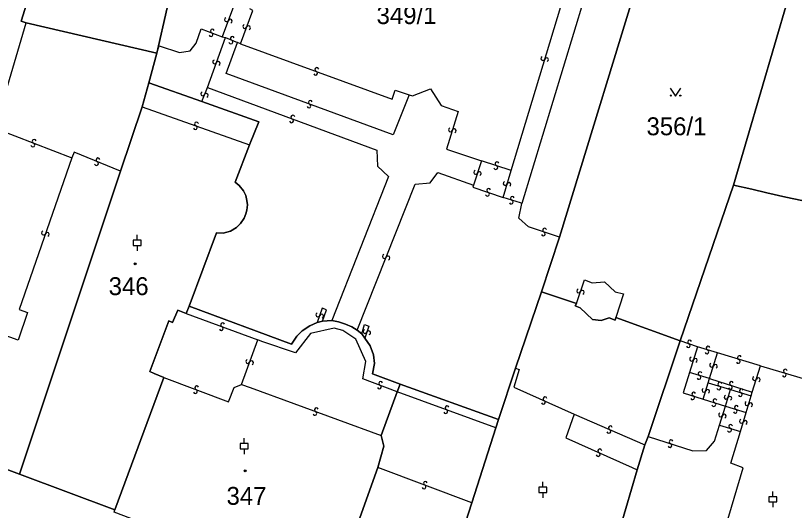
# Model space of a CAD drawing. Extents: x -600309 to -598967, y -1161267 to -1160292.
# Drawn here: x -600229.8 to -600155.9, y -1161044.5 to -1160997.6 of the extents above; entities that cross this region are included whole.
import ezdxf

# ---------------------------------------------------------------- set-up
doc = ezdxf.new("R2010")
doc.units = 0
for name, color, linetype in [('Level 1', 7, 'Continuous'), ('Level 13', 7, 'Continuous'), ('Level 3', 7, 'Continuous'), ('Level 4', 7, 'Continuous'), ('Level 5', 7, 'Continuous'), ('Level 60', 7, 'Continuous'), ('Vrstva 60', 7, 'Continuous')]:
    doc.layers.add(name, color=color, linetype=linetype)

msp = doc.modelspace()

# ---------------------------------------------------------------- linework, layer by layer
at = {"layer": 'Level 1'}
for points in [[(-600226.13, -1160988.2), (-600229.25, -1160998.08), (-600228.77, -1160998.26)], [(-600226.13, -1160988.2), (-600215.37, -1160996.84), (-600216.36, -1161001.13)], [(-600178.16, -1161018.59), (-600169.83, -1160991.42)], [(-600161.64, -1161013.65), (-600156.45, -1160995.9)], [(-600230.83, -1161005.25), (-600228.77, -1160998.26)], [(-600216.36, -1161001.13), (-600228.77, -1160998.26)], [(-600217.14, -1161003.96), (-600216.36, -1161001.13)], [(-600217.75, -1161006.21), (-600217.14, -1161003.96)], [(-600217.14, -1161003.96), (-600212.1, -1161005.73)], [(-600207.58, -1161009.84), (-600206.69, -1161007.65), (-600212.1, -1161005.73)], [(-600219.81, -1161012.33), (-600217.75, -1161006.21)], [(-600213.3, -1161025.15), (-600210.7, -1161018.19), (-600210.08, -1161018.2), (-600209.38, -1161018.01), (-600208.79, -1161017.66), (-600208.41, -1161017.28), (-600208.07, -1161016.8), (-600207.92, -1161016.39), (-600207.83, -1161016.03), (-600207.77, -1161015.53), (-600207.81, -1161015.12), (-600207.92, -1161014.65), (-600208.15, -1161014.2), (-600208.54, -1161013.68), (-600208.93, -1161013.37), (-600207.58, -1161009.84)], [(-600229.4, -1161041.08), (-600219.81, -1161012.33)], [(-600166.68, -1161028.42), (-600161.64, -1161013.65)], [(-600161.64, -1161013.65), (-600159.9, -1161014.03), (-600158.48, -1161014.37), (-600156.65, -1161014.8), (-600148.77, -1161016.45), (-600146.69, -1161016.94), (-600146.2, -1161017.04), (-600140.5, -1161018.62)], [(-600179.85, -1161023.77), (-600178.16, -1161018.59)], [(-600182.31, -1161031.02), (-600179.85, -1161023.77)], [(-600179.85, -1161023.77), (-600176.54, -1161024.88)], [(-600213.58, -1161025.82), (-600213.3, -1161025.15)], [(-600213.3, -1161025.15), (-600203.58, -1161028.74), (-600203.07, -1161027.97), (-600202.56, -1161027.48), (-600201.86, -1161027.01), (-600201.14, -1161026.7)], [(-600176.54, -1161024.88), (-600176.65, -1161025.11), (-600176.19, -1161025.29), (-600175, -1161026.4), (-600174.18, -1161026.49), (-600173.43, -1161026.25), (-600172.86, -1161026.48), (-600172.79, -1161026.21)], [(-600215.71, -1161031.92), (-600216.62, -1161031.52), (-600217.03, -1161031.33), (-600215.23, -1161026.52), (-600214.89, -1161026.69), (-600214.38, -1161025.53), (-600213.58, -1161025.82)], [(-600201.14, -1161026.7), (-600200.64, -1161026.56)], [(-600199.76, -1161026.51), (-600200.64, -1161026.56)], [(-600199.76, -1161026.51), (-600199.11, -1161026.62), (-600198.46, -1161026.83), (-600197.86, -1161027.1), (-600197.36, -1161027.42)], [(-600166.68, -1161028.42), (-600172.79, -1161026.21)], [(-600197.36, -1161027.42), (-600196.92, -1161027.77)], [(-600196.92, -1161027.77), (-600196.63, -1161028.17)], [(-600193.28, -1161032.53), (-600195.91, -1161031.55), (-600195.71, -1161030.58), (-600195.8, -1161029.76), (-600196.12, -1161028.9), (-600196.63, -1161028.17)], [(-600169.74, -1161037.5), (-600166.68, -1161028.42)], [(-600183.94, -1161035.89), (-600182.31, -1161031.02)], [(-600220.36, -1161044.47), (-600215.71, -1161031.92)], [(-600193.56, -1161033.26), (-600193.28, -1161032.53)], [(-600193.28, -1161032.53), (-600183.94, -1161035.89)], [(-600195.08, -1161037.42), (-600193.56, -1161033.26)], [(-600184.19, -1161036.67), (-600183.94, -1161035.89)], [(-600240.64, -1161036.86), (-600229.4, -1161041.08)], [(-600186.47, -1161043.8), (-600184.19, -1161036.67)], [(-600195.4, -1161040.44), (-600194.81, -1161038.43), (-600195.08, -1161037.42)], [(-600170.04, -1161038.31), (-600169.74, -1161037.5)], [(-600170.77, -1161040.68), (-600170.04, -1161038.31)], [(-600199.6, -1161052.2), (-600195.4, -1161040.44)], [(-600172.93, -1161048.02), (-600170.77, -1161040.68)], [(-600229.4, -1161041.08), (-600220.36, -1161044.47)], [(-600190.25, -1161055.6), (-600186.47, -1161043.8)], [(-600199.6, -1161052.2), (-600199.76, -1161052.53), (-600220.42, -1161044.7), (-600220.36, -1161044.47)]]:
    msp.add_lwpolyline(points, dxfattribs=at)
at = {"layer": 'Level 13'}
for centre, start, end in [((-600209.752, -1160997.956), 106.98433, 339.57433), ((-600209.407, -1160998.085), 287.19879, 159.29679), ((-600208.012, -1160998.593), 106.67728, 338.77528), ((-600207.668, -1160998.726), 286.46283, 159.05283), ((-600211.225, -1160999.372), 196.60223, 69.19223), ((-600211.094, -1160999.028), 16.81669, 248.91469), ((-600209.342, -1161000.059), 194.32462, 66.91462), ((-600209.197, -1160999.721), 14.53908, 246.63708), ((-600179.726, -1161001.635), 110.52938, 342.62738), ((-600179.374, -1161001.744), 290.31493, 162.90493), ((-600210.883, -1161001.965), 107.36058, 339.45858), ((-600210.537, -1161002.094), 287.14612, 159.73612), ((-600201.304, -1161003.033), 197.12726, 69.71726), ((-600201.175, -1161002.687), 17.34172, 249.43972), ((-600212.011, -1161004.99), 105.64564, 337.74363), ((-600211.669, -1161005.129), 285.43118, 158.02118), ((-600201.925, -1161006.143), 197.23325, 69.33124), ((-600201.796, -1161005.797), 17.01879, 249.60879), ((-600203.584, -1161007.542), 196.93837, 69.52837), ((-600203.455, -1161007.198), 17.15282, 249.25082), ((-600212.723, -1161008.193), 197.51516, 70.10516), ((-600212.596, -1161007.847), 17.72962, 249.82761), ((-600188.496, -1161008.395), 110.07804, 342.66804), ((-600188.144, -1161008.506), 290.2925, 162.3905), ((-600228.137, -1161009.841), 196.04137, 68.63137), ((-600228.002, -1161009.499), 16.25583, 248.35383), ((-600221.95, -1161011.26), 14.9548, 247.5448), ((-600222.091, -1161011.6), 195.16926, 67.26725), ((-600184.199, -1161011.975), 199.12281, 71.22081), ((-600184.082, -1161011.625), 18.90835, 251.49835), ((-600186.104, -1161012.441), 108.79745, 341.38745), ((-600185.755, -1161012.56), 289.01191, 161.1099), ((-600183.297, -1161013.488), 111.4569, 343.5549), ((-600182.943, -1161013.591), 291.24245, 163.83245), ((-600184.869, -1161014.156), 18.64092, 250.73891), ((-600184.99, -1161014.504), 198.42646, 71.01646), ((-600182.613, -1161014.905), 19.36229, 251.95229), ((-600182.728, -1161015.255), 199.57674, 71.67474), ((-600179.56, -1161017.926), 18.48899, 251.07899), ((-600227.114, -1161018.199), 108.02101, 340.61101), ((-600226.766, -1161018.322), 288.23546, 160.33346), ((-600179.681, -1161018.274), 198.70345, 70.80144), ((-600194.771, -1161020.42), 105.6569, 337.7549), ((-600194.429, -1161020.559), 285.44245, 158.03245), ((-600176.324, -1161023.698), 108.17389, 340.27188), ((-600175.976, -1161023.821), 287.95943, 160.54943), ((-600201.084, -1161025.951), 108.72333, 341.31333), ((-600200.736, -1161026.07), 288.93778, 161.03578), ((-600210.124, -1161026.908), 17.08533, 249.18333), ((-600210.255, -1161027.252), 196.87088, 69.46088), ((-600196.604, -1161027.539), 107.97927, 340.56927), ((-600196.256, -1161027.662), 288.19373, 160.29172), ((-600165.923, -1161028.883), 197.89616, 69.99416), ((-600165.798, -1161028.537), 17.6817, 250.2717), ((-600164.045, -1161029.114), 20.01273, 252.60273), ((-600164.156, -1161029.466), 200.22718, 72.32518), ((-600207.733, -1161030.386), 107.5308, 339.6288), ((-600207.387, -1161030.513), 287.31635, 159.90635), ((-600165.605, -1161030.163), 109.43065, 342.02065), ((-600165.255, -1161030.278), 289.6451, 161.7431), ((-600163.706, -1161030.734), 110.36988, 342.46788), ((-600161.175, -1161030.376), 200.59622, 72.69422), ((-600161.066, -1161030.024), 20.38176, 252.97176), ((-600163.354, -1161030.845), 290.15543, 162.74543), ((-600156.717, -1161031.303), 21.05051, 253.1485), ((-600164.913, -1161031.897), 201.11253, 73.21053), ((-600164.808, -1161031.544), 20.89807, 253.48807), ((-600159.636, -1161032.004), 110.18919, 342.28719), ((-600159.284, -1161032.115), 289.97474, 162.56474), ((-600156.823, -1161031.656), 200.83605, 73.42605), ((-600212.574, -1161032.888), 16.94953, 249.04753), ((-600195.247, -1161032.812), 196.58449, 68.68249), ((-600195.114, -1161032.468), 16.37003, 248.96003), ((-600163.033, -1161032.896), 200.78344, 73.37344), ((-600162.926, -1161032.544), 20.99789, 253.09589), ((-600161.937, -1161032.825), 199.36229, 71.95229), ((-600161.822, -1161032.475), 19.57674, 251.67474), ((-600212.705, -1161033.232), 196.73508, 69.32508), ((-600165.403, -1161033.475), 19.93334, 252.03134), ((-600164.436, -1161033.125), 110.40082, 342.49881), ((-600164.084, -1161033.234), 290.18636, 162.77636), ((-600160.985, -1161033.516), 200.03522, 72.62522), ((-600160.874, -1161033.164), 20.24967, 252.34767), ((-600179.676, -1161034.267), 192.91806, 65.50806), ((-600179.523, -1161033.933), 13.13252, 245.23051), ((-600165.516, -1161033.825), 199.71889, 72.30889), ((-600163.392, -1161034.115), 19.67758, 251.77557), ((-600162.336, -1161033.775), 110.57436, 342.67236), ((-600161.984, -1161033.884), 290.35991, 162.94991), ((-600160.356, -1161034.385), 110.57436, 342.67236), ((-600201.225, -1161034.967), 17.2527, 249.35069), ((-600188.945, -1161035.133), 197.3749, 69.4729), ((-600188.816, -1161034.787), 17.16044, 249.75044), ((-600163.507, -1161034.465), 199.46312, 72.05312), ((-600161.465, -1161035.096), 200.03522, 72.62522), ((-600161.354, -1161034.744), 20.24967, 252.34767), ((-600160.004, -1161034.494), 290.35991, 162.94991), ((-600201.354, -1161035.313), 197.03824, 69.62824), ((-600162.856, -1161035.464), 110.38191, 342.47991), ((-600162.504, -1161035.575), 290.16746, 162.75746), ((-600161.905, -1161036.544), 20.59428, 252.69228), ((-600160.866, -1161036.065), 110.58543, 342.68343), ((-600160.514, -1161036.174), 290.37098, 162.96098), ((-600173.464, -1161037.018), 193.6097, 66.1997), ((-600173.315, -1161036.682), 13.82416, 245.92215), ((-600162.014, -1161036.896), 200.37982, 72.96982), ((-600167.552, -1161038.015), 19.42333, 251.52133), ((-600174.323, -1161038.872), 13.22458, 245.32257), ((-600167.667, -1161038.365), 199.20888, 71.79888), ((-600174.476, -1161039.208), 193.01012, 65.60012), ((-600191.007, -1161042.292), 196.75343, 68.85143), ((-600190.874, -1161041.948), 16.53898, 249.12898)]:
    msp.add_arc(centre, 0.184, start, end, dxfattribs=at)
at = {"layer": 'Level 3'}
for points in [[(-600182.75, -1161012.26), (-600176.35, -1160991.12), (-600174.56, -1160991.67), (-600172.93, -1160992.24), (-600174.19, -1160996.49), (-600175.85, -1160996), (-600181.71, -1161015.39)], [(-600208.67, -1160996.53), (-600209.01, -1160996.45), (-600210.16, -1160999.58)], [(-600208.44, -1161000.23), (-600207.25, -1160997.08), (-600207.55, -1160996.91)], [(-600216.36, -1161001.13), (-600216.13, -1161000.43), (-600214.22, -1161001.07), (-600213.2, -1161000.92), (-600212.62, -1161000.17), (-600212.16, -1160998.83), (-600210.16, -1160999.58)], [(-600211.57, -1161004.4), (-600209.84, -1160999.65)], [(-600210.16, -1160999.58), (-600209.84, -1160999.65)], [(-600209.84, -1160999.65), (-600208.7, -1161000.13)], [(-600192.42, -1161005.07), (-600193.92, -1161008.88), (-600209.79, -1161003.06), (-600208.7, -1161000.13)], [(-600208.44, -1161000.23), (-600208.7, -1161000.13)], [(-600208.44, -1161000.23), (-600194.04, -1161005.48), (-600193.73, -1161004.63), (-600192.42, -1161005.07)], [(-600212.1, -1161005.73), (-600211.57, -1161004.4)], [(-600211.57, -1161004.4), (-600195.47, -1161010.33), (-600195.42, -1161011.84), (-600194.39, -1161012.82), (-600199.76, -1161026.51)], [(-600192.42, -1161005.07), (-600192.09, -1161005.18), (-600190.4, -1161004.5), (-600189.38, -1161006.1), (-600187.77, -1161006.66), (-600188.87, -1161010.24), (-600185.54, -1161011.34)], [(-600217.75, -1161006.21), (-600207.58, -1161009.84)], [(-600231.69, -1161008.27), (-600224.44, -1161011.07)], [(-600219.81, -1161012.33), (-600224.22, -1161010.53), (-600224.44, -1161011.07)], [(-600224.44, -1161011.07), (-600229.43, -1161025.45), (-600228.63, -1161025.74), (-600229.54, -1161028.35), (-600233.07, -1161027.1)], [(-600185.54, -1161011.34), (-600186.31, -1161013.66)], [(-600182.75, -1161012.26), (-600185.54, -1161011.34)], [(-600197.36, -1161027.42), (-600191.84, -1161013.56), (-600190.43, -1161013.42), (-600189.68, -1161012.44), (-600186.31, -1161013.66)], [(-600183.48, -1161014.82), (-600182.75, -1161012.26)], [(-600186.31, -1161013.66), (-600186.37, -1161013.84), (-600183.48, -1161014.82)], [(-600181.71, -1161015.39), (-600181.86, -1161015.34), (-600183.48, -1161014.82)], [(-600178.16, -1161018.59), (-600181.09, -1161017.6), (-600182, -1161016.78), (-600181.71, -1161015.39)], [(-600176.54, -1161024.88), (-600175.76, -1161022.64), (-600175.05, -1161022.91), (-600173.87, -1161022.84), (-600172.85, -1161023.78), (-600172.06, -1161023.98), (-600172.79, -1161026.21)], [(-600200.64, -1161026.56), (-600200.25, -1161025.48), (-600200.68, -1161025.32), (-600201.14, -1161026.7)], [(-600213.58, -1161025.82), (-600206.79, -1161028.33)], [(-600196.92, -1161027.77), (-600196.64, -1161026.87), (-600196.23, -1161027.02), (-600196.63, -1161028.17)], [(-600193.56, -1161033.26), (-600196.8, -1161032.03), (-600196.52, -1161030.38), (-600197.47, -1161028.27), (-600198.72, -1161027.44), (-600199.53, -1161027.24), (-600201.79, -1161027.74), (-600203.22, -1161029.56), (-600206.39, -1161028.49), (-600206.79, -1161028.33)], [(-600208.32, -1161032.57), (-600206.79, -1161028.33)], [(-600165.04, -1161029), (-600166.68, -1161028.42)], [(-600165.04, -1161029), (-600165.82, -1161031.44)], [(-600163.16, -1161029.58), (-600165.04, -1161029)], [(-600163.9, -1161032), (-600163.16, -1161029.58)], [(-600159.08, -1161030.81), (-600163.16, -1161029.58)], [(-600182.31, -1161031.02), (-600181.99, -1161031.15), (-600182.47, -1161032.81), (-600176.74, -1161035.39)], [(-600159.85, -1161033.3), (-600159.08, -1161030.81)], [(-600159.08, -1161030.81), (-600154.47, -1161032.16)], [(-600215.71, -1161031.92), (-600209.56, -1161034.21), (-600209.03, -1161032.85), (-600208.32, -1161032.57)], [(-600165.82, -1161031.44), (-600166.41, -1161033.35), (-600164.5, -1161033.95)], [(-600163.9, -1161032), (-600165.82, -1161031.44)], [(-600164.03, -1161032.41), (-600163.9, -1161032)], [(-600163.9, -1161032), (-600159.85, -1161033.3)], [(-600208.32, -1161032.57), (-600207.5, -1161032.87), (-600195.08, -1161037.42)], [(-600164.5, -1161033.95), (-600164.03, -1161032.41)], [(-600164.03, -1161032.41), (-600161.92, -1161033.03)], [(-600184.19, -1161036.67), (-600193.56, -1161033.26)], [(-600162.4, -1161034.62), (-600161.92, -1161033.03)], [(-600161.92, -1161033.03), (-600159.94, -1161033.64)], [(-600159.94, -1161033.64), (-600159.85, -1161033.3)], [(-600164.5, -1161033.95), (-600162.4, -1161034.62)], [(-600160.42, -1161035.23), (-600159.94, -1161033.64)], [(-600162.95, -1161036.42), (-600162.4, -1161034.62)], [(-600162.4, -1161034.62), (-600160.42, -1161035.23)], [(-600176.74, -1161035.39), (-600177.55, -1161037.63), (-600171.26, -1161040.45), (-600170.77, -1161040.68)], [(-600176.74, -1161035.39), (-600170.04, -1161038.31)], [(-600160.96, -1161037.02), (-600160.42, -1161035.23)], [(-600169.74, -1161037.5), (-600165.48, -1161038.88), (-600164.2, -1161038.84), (-600163.45, -1161037.95), (-600162.95, -1161036.42)], [(-600162.95, -1161036.42), (-600160.96, -1161037.02)], [(-600172.93, -1161048.02), (-600163.87, -1161051.13), (-600160.71, -1161040.49), (-600161.88, -1161040.04), (-600160.96, -1161037.02)], [(-600186.47, -1161043.8), (-600195.4, -1161040.44)]]:
    msp.add_lwpolyline(points, dxfattribs=at)
at = {"layer": 'Level 5'}
for p, q in [((-600218.23, -1161018.88), (-600218.23, -1161018.381)), ((-600218.23, -1161019.38), (-600218.23, -1161019.879)), ((-600208.07, -1161038.17), (-600208.07, -1161037.671)), ((-600208.07, -1161038.67), (-600208.07, -1161039.169)), ((-600179.73, -1161042.32), (-600179.73, -1161041.821)), ((-600179.73, -1161042.82), (-600179.73, -1161043.319)), ((-600157.89, -1161043.22), (-600157.89, -1161042.721)), ((-600157.89, -1161043.72), (-600157.89, -1161044.219))]:
    msp.add_line(p, q, dxfattribs=at)
msp.add_lwpolyline([(-600167.631, -1161004.45), (-600167.13, -1161005.2), (-600166.63, -1161004.45)], dxfattribs=at)
for points in [[(-600218.605, -1161019.38), (-600217.855, -1161019.38), (-600217.855, -1161018.88), (-600218.605, -1161018.88)], [(-600208.445, -1161038.67), (-600207.695, -1161038.67), (-600207.695, -1161038.17), (-600208.445, -1161038.17)], [(-600180.105, -1161042.82), (-600179.355, -1161042.82), (-600179.355, -1161042.32), (-600180.105, -1161042.32)], [(-600158.265, -1161043.72), (-600157.515, -1161043.72), (-600157.515, -1161043.22), (-600158.265, -1161043.22)]]:
    msp.add_lwpolyline(points, close=True, dxfattribs=at)
for centre, radius in [((-600167.58, -1161005.15), 0.05), ((-600166.681, -1161005.15), 0.05), ((-600218.43, -1161021.12), 0.09), ((-600218.43, -1161021.12), 0.0521), ((-600207.99, -1161040.77), 0.09), ((-600207.99, -1161040.77), 0.0521)]:
    msp.add_circle(centre, radius, dxfattribs=at)
at = {"layer": 'Level 60'}
for points in [[(-600148.45, -1160981.5), (-600130.49, -1160986.96), (-600140.38, -1161018.15), (-600140.5, -1161018.62), (-600146.2, -1161017.04), (-600146.69, -1161016.94), (-600148.77, -1161016.45), (-600156.65, -1161014.8), (-600158.48, -1161014.37), (-600159.9, -1161014.03), (-600161.64, -1161013.65), (-600156.45, -1160995.9), (-600155.15, -1160991.45), (-600152.17, -1160981.69), (-600151.8, -1160980.48)], [(-600226.13, -1160988.2), (-600215.37, -1160996.84), (-600216.36, -1161001.13), (-600228.77, -1160998.26), (-600229.25, -1160998.08)], [(-600176.65, -1161025.11), (-600176.54, -1161024.88), (-600179.85, -1161023.77), (-600178.16, -1161018.59), (-600169.83, -1160991.42), (-600156.45, -1160995.9), (-600161.64, -1161013.65), (-600166.68, -1161028.42), (-600172.79, -1161026.21), (-600172.86, -1161026.48), (-600173.43, -1161026.25), (-600174.18, -1161026.49), (-600175, -1161026.4), (-600176.19, -1161025.29)], [(-600235.54, -1161020.6), (-600234.86, -1161018.51), (-600233.62, -1161014.57), (-600231.69, -1161008.27), (-600230.83, -1161005.25), (-600228.77, -1160998.26), (-600216.36, -1161001.13), (-600217.14, -1161003.96), (-600217.75, -1161006.21), (-600219.81, -1161012.33), (-600229.4, -1161041.08), (-600240.64, -1161036.86), (-600237.38, -1161026.36), (-600237.16, -1161025.71)], [(-600229.4, -1161041.08), (-600219.81, -1161012.33), (-600217.75, -1161006.21), (-600217.14, -1161003.96), (-600212.1, -1161005.73), (-600206.69, -1161007.65), (-600207.58, -1161009.84), (-600208.93, -1161013.37), (-600208.54, -1161013.68), (-600208.15, -1161014.2), (-600207.92, -1161014.65), (-600207.81, -1161015.12), (-600207.77, -1161015.53), (-600207.83, -1161016.03), (-600207.92, -1161016.39), (-600208.07, -1161016.8), (-600208.41, -1161017.28), (-600208.79, -1161017.66), (-600209.38, -1161018.01), (-600210.08, -1161018.2), (-600210.7, -1161018.19), (-600213.3, -1161025.15), (-600213.58, -1161025.82), (-600214.38, -1161025.53), (-600214.89, -1161026.69), (-600215.23, -1161026.52), (-600217.03, -1161031.33), (-600216.62, -1161031.52), (-600215.71, -1161031.92), (-600220.36, -1161044.47)], [(-600190.25, -1161055.6), (-600186.47, -1161043.8), (-600184.19, -1161036.67), (-600183.94, -1161035.89), (-600182.31, -1161031.02), (-600179.85, -1161023.77), (-600176.54, -1161024.88), (-600176.65, -1161025.11), (-600176.19, -1161025.29), (-600175, -1161026.4), (-600174.18, -1161026.49), (-600173.43, -1161026.25), (-600172.86, -1161026.48), (-600172.79, -1161026.21), (-600166.68, -1161028.42), (-600169.74, -1161037.5), (-600170.04, -1161038.31), (-600170.77, -1161040.68), (-600172.93, -1161048.02), (-600176.9, -1161060.46)], [(-600199.6, -1161052.2), (-600195.4, -1161040.44), (-600194.81, -1161038.43), (-600195.08, -1161037.42), (-600193.56, -1161033.26), (-600193.28, -1161032.53), (-600183.94, -1161035.89), (-600184.19, -1161036.67), (-600186.47, -1161043.8), (-600190.25, -1161055.6)]]:
    msp.add_lwpolyline(points, close=True, dxfattribs=at)
for points in [[(-600169.83, -1160991.42), (-600178.16, -1161018.59), (-600179.85, -1161023.77), (-600182.31, -1161031.02), (-600183.94, -1161035.89), (-600193.28, -1161032.53), (-600195.91, -1161031.55), (-600195.71, -1161030.58), (-600195.8, -1161029.76), (-600196.12, -1161028.9), (-600196.63, -1161028.17), (-600196.92, -1161027.77), (-600197.36, -1161027.42), (-600197.86, -1161027.1), (-600198.46, -1161026.83), (-600199.11, -1161026.62), (-600199.76, -1161026.51), (-600200.64, -1161026.56), (-600201.14, -1161026.7), (-600201.86, -1161027.01), (-600202.56, -1161027.48), (-600203.07, -1161027.97), (-600203.58, -1161028.74), (-600213.3, -1161025.15), (-600210.7, -1161018.19), (-600210.08, -1161018.2), (-600209.38, -1161018.01), (-600208.79, -1161017.66), (-600208.41, -1161017.28), (-600208.07, -1161016.8), (-600207.92, -1161016.39), (-600207.83, -1161016.03), (-600207.77, -1161015.53), (-600207.81, -1161015.12), (-600207.92, -1161014.65), (-600208.15, -1161014.2), (-600208.54, -1161013.68), (-600208.93, -1161013.37), (-600207.58, -1161009.84), (-600206.69, -1161007.65), (-600212.1, -1161005.73), (-600217.14, -1161003.96), (-600216.36, -1161001.13), (-600215.37, -1160996.84)], [(-600155.27, -1161068.27), (-600176.13, -1161060.96), (-600176.09, -1161060.76), (-600176.9, -1161060.46), (-600172.93, -1161048.02), (-600170.77, -1161040.68), (-600170.04, -1161038.31), (-600169.74, -1161037.5), (-600166.68, -1161028.42), (-600161.64, -1161013.65), (-600159.9, -1161014.03), (-600158.48, -1161014.37), (-600156.65, -1161014.8), (-600148.77, -1161016.45)], [(-600220.42, -1161044.7), (-600220.36, -1161044.47), (-600215.71, -1161031.92), (-600216.62, -1161031.52), (-600217.03, -1161031.33), (-600215.23, -1161026.52), (-600214.89, -1161026.69), (-600214.38, -1161025.53), (-600213.58, -1161025.82), (-600213.3, -1161025.15), (-600203.58, -1161028.74), (-600203.07, -1161027.97), (-600202.56, -1161027.48), (-600201.86, -1161027.01), (-600201.14, -1161026.7), (-600200.64, -1161026.56), (-600199.76, -1161026.51), (-600199.11, -1161026.62), (-600198.46, -1161026.83), (-600197.86, -1161027.1), (-600197.36, -1161027.42), (-600196.92, -1161027.77), (-600196.63, -1161028.17), (-600196.12, -1161028.9), (-600195.8, -1161029.76), (-600195.71, -1161030.58), (-600195.91, -1161031.55), (-600193.28, -1161032.53), (-600193.56, -1161033.26), (-600195.08, -1161037.42), (-600194.81, -1161038.43), (-600195.4, -1161040.44), (-600199.6, -1161052.2)]]:
    msp.add_lwpolyline(points, dxfattribs=at)
at = {"layer": 'Vrstva 60'}
for points in [[(-600230.83, -1161005.25), (-600228.77, -1160998.26), (-600229.25, -1160998.08), (-600226.13, -1160988.2), (-600225.51, -1160986.25), (-600224.69, -1160983.34), (-600224.61, -1160983.05), (-600223.26, -1160978.89), (-600223.02, -1160978.95), (-600221.47, -1160974.29), (-600219.15, -1160967.28), (-600218.01, -1160962.92), (-600216.26, -1160956.28)], [(-600115.78, -1161086.48), (-600119.59, -1161084.7), (-600130.36, -1161079.68), (-600131.34, -1161079.28), (-600140.31, -1161075.07), (-600155.25, -1161068.06), (-600155.27, -1161068.27), (-600176.13, -1161060.96), (-600176.09, -1161060.76), (-600176.9, -1161060.46), (-600190.25, -1161055.6), (-600199.6, -1161052.2), (-600199.76, -1161052.53), (-600220.42, -1161044.7), (-600220.36, -1161044.47), (-600229.4, -1161041.08), (-600240.64, -1161036.86)]]:
    msp.add_lwpolyline(points, dxfattribs=at)

# ---------------------------------------------------------------- texts
at = {"layer": 'Level 4'}
for s, p in [('349/1', (-600195.509, -1160998.37)), ('356/1', (-600169.89, -1161008.92)), ('346', (-600220.94, -1161024.09)), ('347', (-600209.75, -1161043.99))]:
    msp.add_text(s, height=1.7, dxfattribs=at).set_placement(p)

doc.saveas('drawing.dxf')
